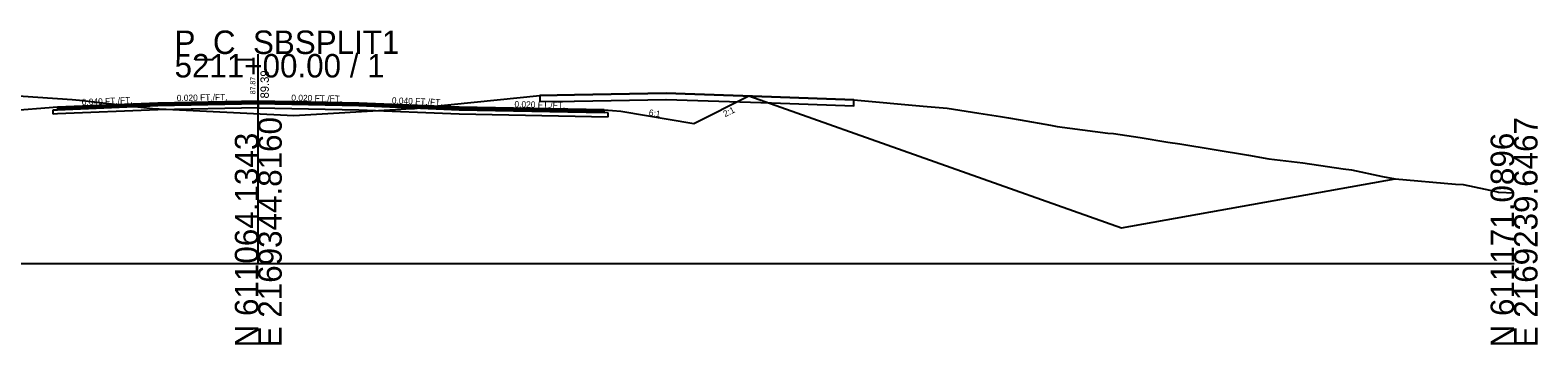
# Model space of a CAD drawing. Extents: x -26 to 1303, y -3010 to 12033.
# Drawn here: x 1122.8 to 1302.8, y 7490.3 to 7527.8 of the extents above; entities that cross this region are included whole.
import ezdxf

# ---------------------------------------------------------------- set-up
doc = ezdxf.new("R2010")
doc.units = 0
for name, color, linetype in [('RD_GPK_XS_Cell', 7, 'Continuous'), ('RD_Sketch10', 7, 'Continuous'), ('RD_XS_Base', 7, 'Continuous'), ('RD_XS_ExGround', 7, 'Continuous'), ('RD_XS_ExPaveRet', 7, 'Continuous'), ('RD_XS_Greenside', 7, 'Continuous'), ('RD_XS_Pave', 7, 'Continuous'), ('RD_XS_PaveOvlay_CP', 7, 'Continuous'), ('RD_XS_TieSlope', 7, 'Continuous'), ('RD_XS_TX_Elev_EX', 7, 'Continuous'), ('RD_XS_TX_Elev_PR', 7, 'Continuous'), ('RD_XS_TX_Slope', 7, 'Continuous')]:
    doc.layers.add(name, color=color, linetype=linetype)

msp = doc.modelspace()

# ---------------------------------------------------------------- linework, layer by layer
at = {"layer": 'RD_GPK_XS_Cell'}
for p, q in [((1150, 7500), (1150, 7525)), ((1000, 7500), (1150, 7500)), ((1150, 7500), (1300, 7500))]:
    msp.add_line(p, q, dxfattribs=at)
at = {"layer": 'RD_Sketch10'}
msp.add_lwpolyline([(1208.59, 7520), (1253.09, 7504.25), (1285.81, 7510.12)], dxfattribs=at)
at = {"layer": 'RD_XS_Base'}
for p, q in [((1126, 7518.36), (1138, 7518.84)), ((1136, 7518.76), (1136, 7518.76)), ((1138, 7518.84), (1150, 7519.08)), ((1150, 7519.08), (1150, 7519.24)), ((1150, 7519.24), (1150, 7518.58)), ((1150, 7519.08), (1150, 7518.58)), ((1150, 7519.08), (1150, 7519.08)), ((1162, 7518.84), (1150, 7519.08)), ((1150, 7519.08), (1150, 7519.08)), ((1174, 7518.36), (1162, 7518.84)), ((1162, 7518.84), (1162, 7518.84)), ((1125.5, 7518.34), (1126, 7518.36)), ((1125.5, 7517.84), (1125.5, 7518.34)), ((1125.5, 7518.34), (1125.5, 7518.34)), ((1126, 7517.86), (1125.5, 7517.84)), ((1125.5, 7517.84), (1125.5, 7517.84)), ((1125.5, 7517.84), (1125.5, 7517.84)), ((1126, 7518.36), (1126, 7518.36)), ((1138, 7518.34), (1126, 7517.86)), ((1126, 7517.86), (1126, 7517.86)), ((1136, 7518.26), (1136, 7518.26)), ((1150, 7518.58), (1138, 7518.34)), ((1150, 7518.58), (1150, 7518.58)), ((1150, 7518.58), (1150, 7518.58)), ((1150, 7518.58), (1162, 7518.34)), ((1162, 7518.34), (1162, 7518.34)), ((1162, 7518.34), (1174, 7517.86)), ((1191.3, 7518.01), (1174, 7518.36)), ((1174, 7518.36), (1174, 7518.36)), ((1174, 7517.86), (1174, 7517.86)), ((1174, 7517.86), (1191.8, 7517.5)), ((1191.8, 7518), (1191.3, 7518.01)), ((1191.3, 7518.01), (1191.3, 7518.01)), ((1191.8, 7517.5), (1191.8, 7518)), ((1191.8, 7518), (1191.8, 7518)), ((1191.8, 7517.5), (1191.8, 7517.5)), ((1191.8, 7517.5), (1191.8, 7517.5))]:
    msp.add_line(p, q, dxfattribs=at)
at = {"layer": 'RD_XS_ExGround'}
msp.add_lwpolyline([(1119.58, 7520.12), (1127.75, 7519.56), (1128.64, 7519.5), (1130.4, 7519.3), (1137.37, 7518.49), (1143.01, 7518.21), (1154.23, 7517.67), (1167.05, 7518.41), (1168.24, 7518.49), (1168.65, 7518.5), (1170.69, 7518.72), (1183.63, 7520.07), (1187.77, 7520.14), (1198.71, 7520.32), (1211.32, 7519.91), (1221.15, 7519.55), (1229.4, 7518.78), (1232.28, 7518.55), (1236.06, 7517.96), (1238.66, 7517.54), (1238.91, 7517.5), (1239.6, 7517.37), (1241, 7517.14), (1244.63, 7516.5), (1245.41, 7516.36), (1251.47, 7515.54), (1252.17, 7515.53), (1255.32, 7515.03), (1258.66, 7514.5), (1260.09, 7514.29), (1268.26, 7512.94), (1270.7, 7512.51), (1274.77, 7512.03), (1277.72, 7511.57), (1279.59, 7511.32), (1280.6, 7511.17), (1284.3, 7510.37), (1285.81, 7510.12), (1293.01, 7509.48), (1293.91, 7509.45), (1297.85, 7508.59), (1298.13, 7508.53), (1300, 7508.44)], dxfattribs=at)
at = {"layer": 'RD_XS_ExPaveRet'}
for points in [[(1211.32, 7519.91), (1198.71, 7520.32), (1198.71, 7520.32), (1198.71, 7520.32), (1187.77, 7520.14), (1187.77, 7520.14), (1183.63, 7520.07), (1183.63, 7520.07), (1183.63, 7519.32), (1187.77, 7519.39), (1187.77, 7519.39), (1198.71, 7519.57), (1198.71, 7519.57), (1198.71, 7519.57), (1211.32, 7519.16), (1211.32, 7519.16), (1221.15, 7518.8), (1221.15, 7518.8), (1221.15, 7519.55), (1211.32, 7519.91), (1211.32, 7519.91)], [(1211.32, 7519.91), (1198.71, 7520.32), (1187.77, 7520.14), (1183.63, 7520.07), (1183.63, 7519.32), (1187.77, 7519.39), (1198.71, 7519.57), (1211.32, 7519.16), (1221.15, 7518.8), (1221.15, 7519.55), (1211.32, 7519.91)]]:
    msp.add_lwpolyline(points, dxfattribs=at)
at = {"layer": 'RD_XS_Greenside'}
for p, q in [((1202.03, 7516.71), (1208.59, 7520)), ((1193.3, 7518.17), (1202.03, 7516.71))]:
    msp.add_line(p, q, dxfattribs=at)
at = {"layer": 'RD_XS_Pave'}
for p, q in [((1138, 7519.15), (1126, 7518.67)), ((1138, 7519), (1126, 7518.52)), ((1126, 7518.52), (1138, 7519)), ((1126, 7518.36), (1138, 7518.84)), ((1136, 7519.07), (1136, 7519.07)), ((1136, 7518.92), (1136, 7518.92)), ((1136, 7518.92), (1136, 7518.92)), ((1136, 7518.76), (1136, 7518.76)), ((1150, 7519.39), (1138, 7519.15)), ((1150, 7519.24), (1138, 7519)), ((1138, 7519), (1150, 7519.24)), ((1138, 7518.84), (1150, 7519.08)), ((1162, 7519.15), (1150, 7519.39)), ((1150, 7519.08), (1150, 7519.24)), ((1150, 7519.24), (1162, 7519)), ((1162, 7519), (1150, 7519.24)), ((1150, 7519.24), (1150, 7519.24)), ((1150, 7519.24), (1150, 7519.08)), ((1150, 7519.08), (1150, 7519.08)), ((1150, 7519.08), (1150, 7519.08)), ((1150, 7519.08), (1150, 7519.08)), ((1150, 7519.08), (1162, 7518.84)), ((1174, 7518.67), (1162, 7519.15)), ((1162, 7519.15), (1162, 7519.15)), ((1162, 7519), (1162, 7519)), ((1162, 7519), (1174, 7518.52)), ((1174, 7518.52), (1162, 7519)), ((1162, 7519), (1162, 7519)), ((1162, 7518.84), (1162, 7518.84)), ((1162, 7518.84), (1174, 7518.36)), ((1126, 7518.67), (1126, 7518.67)), ((1126, 7518.67), (1126, 7518.52)), ((1126, 7518.52), (1126, 7518.52)), ((1126, 7518.52), (1126, 7518.36)), ((1126, 7518.52), (1126, 7518.52)), ((1126, 7518.52), (1126, 7518.52)), ((1126, 7518.36), (1126, 7518.36)), ((1126, 7518.36), (1126, 7518.36)), ((1191.3, 7518.33), (1174, 7518.67)), ((1174, 7518.67), (1174, 7518.67)), ((1174, 7518.52), (1174, 7518.52)), ((1174, 7518.52), (1191.3, 7518.17)), ((1191.3, 7518.17), (1174, 7518.52)), ((1174, 7518.52), (1174, 7518.52)), ((1174, 7518.36), (1174, 7518.36)), ((1174, 7518.36), (1191.3, 7518.01)), ((1191.3, 7518.17), (1191.3, 7518.33)), ((1191.3, 7518.33), (1191.3, 7518.33)), ((1191.3, 7518.17), (1191.3, 7518.17)), ((1191.3, 7518.17), (1191.3, 7518.17)), ((1191.3, 7518.01), (1191.3, 7518.17)), ((1191.3, 7518.17), (1191.3, 7518.17)), ((1191.3, 7518.01), (1191.3, 7518.01)), ((1191.3, 7518.01), (1191.3, 7518.01))]:
    msp.add_line(p, q, dxfattribs=at)
at = {"layer": 'RD_XS_PaveOvlay_CP'}
for p, q in [((1138, 7519.15), (1126, 7518.67)), ((1136, 7519.07), (1136, 7519.07)), ((1150, 7519.39), (1138, 7519.15)), ((1162, 7519.15), (1150, 7519.39)), ((1174, 7518.67), (1162, 7519.15)), ((1162, 7519.15), (1162, 7519.15)), ((1126, 7518.67), (1126, 7518.67)), ((1191.3, 7518.33), (1174, 7518.67)), ((1174, 7518.67), (1174, 7518.67)), ((1191.3, 7518.33), (1191.3, 7518.33))]:
    msp.add_line(p, q, dxfattribs=at)
at = {"layer": 'RD_XS_TieSlope'}
for p, q in [((1126, 7518.67), (1120, 7518.19)), ((1191.3, 7518.33), (1193.3, 7518.17))]:
    msp.add_line(p, q, dxfattribs=at)

# ---------------------------------------------------------------- texts
at = {"layer": 'RD_GPK_XS_Cell'}
for s, p in [('P_C_SBSPLIT1', (1140, 7525)), ('5211+00.00 / 1', (1140, 7522.2))]:
    msp.add_text(s, height=2.8, dxfattribs=at).set_placement(p)
for s, p in [('E 2169344.8160', (1152.8, 7490)), ('E 2169239.6467', (1302.8, 7490)), ('N 611064.1343', (1150, 7490)), ('N 611171.0896', (1300, 7490))]:
    msp.add_text(s, height=2.8, rotation=90, dxfattribs=at).set_placement(p)
at = {"layer": 'RD_XS_TX_Elev_EX'}
msp.add_text('87.87', height=0.6, rotation=90, dxfattribs=at).set_placement((1149.65, 7520.2))
at = {"layer": 'RD_XS_TX_Elev_PR'}
msp.add_text('89.39', height=1, rotation=90, dxfattribs=at).set_placement((1151.26, 7519.7))
at = {"layer": 'RD_XS_TX_Slope'}
for s, rotation, p in [('0.040 FT./FT.', 2.2906, (1128.93, 7518.89)), ('0.020 FT./FT.', 1.1458, (1140.27, 7519.37)), ('0.020 FT./FT.', 358.8542, (1153.94, 7519.41)), ('0.040 FT./FT.', 357.7094, (1165.94, 7519.1)), ('0.020 FT./FT.', 358.8542, (1180.59, 7518.64)), ('6:1', 350.5377, (1196.6, 7517.68)), ('2:1', 26.5651, (1205.76, 7517.46))]:
    msp.add_text(s, height=0.75, rotation=rotation, dxfattribs=at).set_placement(p)

doc.saveas('drawing.dxf')
